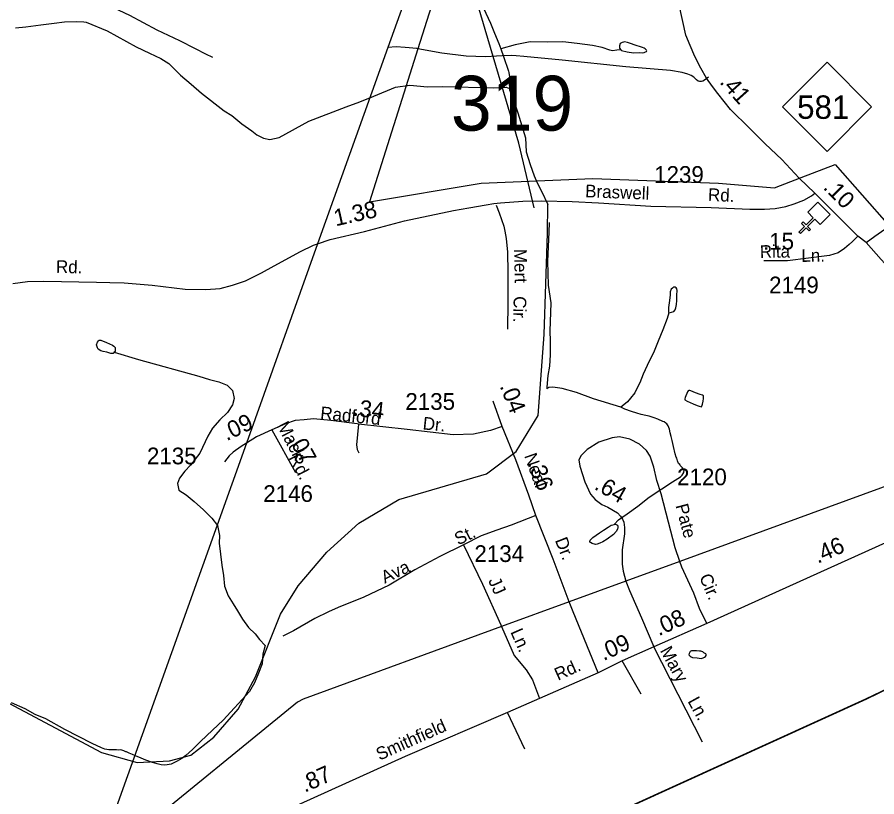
# Model space of a CAD drawing. Extents: x 2206922 to 2357709, y 510027 to 673830.
# Drawn here: x 2271615 to 2278046, y 598510 to 604340 of the extents above; entities that cross this region are included whole.
import ezdxf

# ---------------------------------------------------------------- set-up
doc = ezdxf.new("R2010")
doc.units = 0
for name, color, linetype in [('Exist Boundary Political Urban Extension UEB', 7, 'Continuous'), ('Exist Cultural Church CELL', 7, 'Continuous'), ('Exist Hydrographic Creek Single Shore', 7, 'Continuous'), ('Exist Hydrographic Misc Water Feature', 7, 'Continuous'), ('Exist Railroad Siding', 7, 'Continuous'), ('Exist Road Non-System Type 51', 7, 'Continuous'), ('Exist Road Non-System Type 51 Label', 7, 'Continuous'), ('Exist Road Primary NC Attributed', 7, 'Continuous'), ('Exist Road Primary NC Mileage Hundredths English Label', 7, 'Continuous'), ('Exist Road Primary NC Shield CELL', 7, 'Continuous'), ('Exist Road Primary NC Shield Number Label', 7, 'Continuous'), ('Exist Road Secondary Mileage Hundredths English Label', 7, 'Continuous'), ('Exist Road Secondary Structure Standard Bridge Number Label', 7, 'Continuous'), ('Exist Road Secondary Type 51 Attributed', 7, 'Continuous'), ('Exist Road Secondary Type 51 Label', 7, 'Continuous'), ('Exist Road Secondary Type 51 Number Label', 7, 'Continuous'), ('Exist Utilities Electrical Transmission Line', 7, 'Continuous')]:
    doc.layers.add(name, color=color, linetype=linetype)

msp = doc.modelspace()

# ---------------------------------------------------------------- linework, layer by layer
at = {"layer": 'Exist Boundary Political Urban Extension UEB'}
for points in [[(2275038.5, 605933.5), (2274912.2, 605049), (2274612.6, 604103.2)], [(2274612.6, 604103.2), (2274250.5, 602959.8), (2275086.3, 603099.1), (2275922.1, 603133.9), (2276862.4, 603099.1), (2277280.3, 603064.3), (2277479.7, 603141)], [(2277479.7, 603141), (2277733, 603238.4), (2278139.1, 602779.4)]]:
    msp.add_lwpolyline(points, dxfattribs=at)
at = {"layer": 'Exist Cultural Church CELL'}
msp.add_lwpolyline([(2277622, 602789.1), (2277581.5, 602829.2), (2277527.9, 602775.2), (2277550.6, 602752.6), (2277539.3, 602741.3), (2277516.6, 602763.8), (2277474.2, 602721.2), (2277462.8, 602732.5), (2277505.2, 602775.1), (2277482.5, 602797.7), (2277493.8, 602809), (2277516.5, 602786.5), (2277570.2, 602840.5), (2277529.4, 602881.2), (2277604.4, 602956.7), (2277697.1, 602864.6)], close=True, dxfattribs=at)
at = {"layer": 'Exist Hydrographic Creek Single Shore'}
for points in [[(2275482.5, 602914), (2275367.6, 603398.5), (2275023.5, 604563.1), (2274947.7, 604653.2), (2274904.6, 604854.2), (2274802.5, 605059.5), (2274800.7, 605269.5), (2274932.5, 605453.7), (2275188.6, 605665), (2275493.5, 605990.1), (2275598.7, 606128.4), (2275699.6, 606261.3), (2275813.6, 606485.4), (2275951.6, 606863), (2276114.1, 607114.1), (2276154, 607168.5), (2276008.9, 607270.2), (2276088.7, 607411.7), (2276204.8, 607593.2), (2276424.7, 607906.1)], [(2271475.5, 599249.9), (2272245.5, 598840.8), (2272513.5, 598766.4), (2272754.6, 598778), (2272912.5, 598820.7), (2273085.6, 598954.9), (2273267.5, 599164.4), (2273398.5, 599407.7), (2273585.5, 599876.2), (2273716.5, 600086.7), (2273930.6, 600338.2), (2274170.5, 600556.3), (2274468.7, 600734), (2275124.6, 600924), (2275347.5, 601093.3), (2275512.6, 601362.2), (2275556.7, 601968), (2275582.9, 602726.1), (2275584.4, 602938.3)]]:
    msp.add_lwpolyline(points, dxfattribs=at)
at = {"layer": 'Exist Hydrographic Misc Water Feature'}
for points in [[(2275015.5, 604618.6), (2275069.1, 604495), (2275103.7, 604407.4), (2275156.6, 604296), (2275185.1, 604220.4), (2275218.1, 604144.4), (2275232.3, 604104.6)], [(2271603.1, 604260.6), (2271678.5, 604267), (2271792.3, 604282.3), (2271890.1, 604295.2), (2271968.1, 604305.7), (2272058.3, 604306.7), (2272114.1, 604305.2), (2272130.1, 604301.6), (2272288.6, 604237.1), (2272505.5, 604118.9), (2272604.1, 604070), (2272690.3, 604031), (2272750.3, 603993.6), (2272835.6, 603906.1), (2272916, 603839.2), (2272994.3, 603771.9), (2273163.7, 603639.7), (2273220.1, 603606), (2273294.5, 603542.9), (2273369, 603489.5), (2273407.3, 603459.8), (2273457.6, 603434.4), (2273503.5, 603424.6), (2273575.3, 603439.4), (2273796.1, 603563.4), (2274077, 603669.9), (2274178.3, 603707), (2274282.1, 603750.2), (2274445.5, 603815.5), (2274551.1, 603832.5), (2274685.4, 603819.5), (2274799.4, 603820.6), (2275181.2, 603810.6), (2275273.3, 603817.3), (2275297.1, 603807.6)], [(2276130, 604097), (2276099.9, 604093), (2276068.1, 604088.5), (2276048.4, 604092.3), (2275990, 604113.7), (2275919.8, 604129.1), (2275803.8, 604144.2), (2275697.5, 604155.3), (2275581.5, 604152.1), (2275453.5, 604154.7), (2275339.9, 604133.8), (2275232.3, 604104.6)], [(2276130, 604097), (2276135.7, 604091.3), (2276178.4, 604081.6), (2276226, 604074.1), (2276271.9, 604074.8), (2276292.4, 604074.6), (2276304.3, 604074.8), (2276316, 604080.8), (2276321.7, 604083.1), (2276325.8, 604089), (2276321.7, 604092.9), (2276311.9, 604102.9), (2276305.7, 604108.7), (2276293.4, 604114.6), (2276229.7, 604134.3), (2276209.4, 604139.8), (2276179.4, 604149.6), (2276159.1, 604155.5), (2276151.1, 604153.5), (2276139.4, 604151.2), (2276125.3, 604143.2), (2276119.8, 604125), (2276121.8, 604109.2), (2276130, 604097)], [(2275232.3, 604104.6), (2275253, 604045.1), (2275289.9, 603935.3), (2275293.8, 603925.4), (2275300.2, 603879.4), (2275294.4, 603847.4), (2275297.1, 603807.6)], [(2275297.1, 603807.6), (2275297.1, 603797.5), (2275323.9, 603725.8), (2275358.8, 603624.4), (2275416.4, 603436.9), (2275421.8, 603333), (2275452.5, 603239.2), (2275481, 603153.4), (2275507.7, 603095.9), (2275538, 603038.2), (2275584.4, 602938.3)], [(2275594.5, 602805.6), (2275591.3, 602732.9), (2275582.9, 602516.7), (2275587, 602336.9), (2275606.1, 602203.5), (2275598.3, 601993.3), (2275602.4, 601919.3), (2275601.8, 601815.6), (2275596.9, 601729.5), (2275585.2, 601659.5), (2275578, 601573.4), (2275578.2, 601561.2)], [(2276490.1, 602129.9), (2276510.4, 602133.7), (2276526.2, 602139.8), (2276536.4, 602152.1), (2276542.2, 602166.2), (2276547.7, 602192.1), (2276549.3, 602222.3), (2276549.1, 602260.1), (2276552.6, 602296), (2276550.4, 602308.1), (2276544.4, 602315.9), (2276536.6, 602321.9), (2276524.1, 602321.8), (2276516.5, 602314), (2276508.3, 602305.9), (2276500.7, 602285.6), (2276499.3, 602263.5), (2276495.2, 602221.9), (2276489.5, 602187.5), (2276487.8, 602169.5), (2276486.2, 602141.8), (2276486, 602135.8), (2276490.1, 602129.9)], [(2276490.1, 602129.9), (2276478.4, 602087.4), (2276445.4, 602001.5), (2276410.5, 601917.2), (2276378.9, 601842.8), (2276328.3, 601734.5), (2276298.4, 601670.1), (2276273.3, 601606.1), (2276251.6, 601567.6), (2276234.2, 601529.7), (2276202.4, 601491.5), (2276180.7, 601463.1), (2276152.8, 601441), (2276129.4, 601422.6)], [(2272341.3, 601834.9), (2272333.3, 601824.7), (2272315.4, 601824.6), (2272285.1, 601834), (2272257.6, 601839.8), (2272241.6, 601845.9), (2272220.9, 601857.5), (2272214.9, 601867.7), (2272208.8, 601889.3), (2272214.7, 601909.5), (2272222.3, 601919.7), (2272226.4, 601923.6), (2272240.4, 601925.5), (2272282.6, 601906.2), (2272328.7, 601886.7), (2272338.8, 601880.7), (2272346.8, 601870.9), (2272348.8, 601862.9), (2272347, 601846.6), (2272347.4, 601840.8), (2272341.3, 601834.9)], [(2272341.3, 601834.9), (2272521.3, 601780.5), (2272974.7, 601654.6), (2273054.6, 601631.7), (2273122.7, 601614.1), (2273185.3, 601588.9), (2273225.9, 601549.1), (2273237.9, 601489.3), (2273226.5, 601441.1), (2273187.1, 601385), (2273129.5, 601328.4), (2273076.6, 601267.9), (2273041.1, 601207.5), (2272980.2, 601079.2), (2272910.9, 600990.7), (2272869.3, 600944.2), (2272829.9, 600893.8), (2272814.1, 600853.6), (2272822.9, 600803.6), (2272879.1, 600768.4), (2272939.8, 600719.1), (2273008.3, 600655.6), (2273070.6, 600594.3), (2273113.3, 600538.4), (2273127.8, 600464.9), (2273126.6, 600406.6), (2273145.7, 600243.2), (2273158.6, 600165.4), (2273165.4, 600085.3), (2273192, 600013.6), (2273230.8, 599952.2), (2273263.4, 599900.2), (2273301.5, 599838.9), (2273344.2, 599775.3), (2273394.8, 599727.5), (2273427, 599686.1), (2273469, 599640.5)], [(2276129.4, 601422.6), (2275926.6, 601486.8), (2275798.4, 601533.3), (2275691.8, 601562.3), (2275621.9, 601573.7), (2275592.2, 601571.7), (2275578.2, 601561.2)], [(2276689.8, 601532), (2276653.9, 601545.5), (2276645.7, 601547.6), (2276639.8, 601547.3), (2276633.8, 601545.3), (2276629.9, 601539.4), (2276611.9, 601495.1), (2276610.6, 601487.2), (2276608.6, 601483), (2276610.4, 601479.1), (2276626.2, 601469.4), (2276670.7, 601447.7), (2276700.7, 601435.9), (2276716.7, 601430.2), (2276734.7, 601426.3), (2276738.4, 601438.3), (2276740.6, 601446.5), (2276746.4, 601468.3), (2276750.1, 601488.5), (2276750.1, 601500.6), (2276749.7, 601508.4), (2276741.9, 601512.4), (2276723.6, 601518.4), (2276689.8, 601532)], [(2276079.6, 600546.9), (2276113.4, 600581.1), (2276178.6, 600625.6), (2276258, 600684.2), (2276341.4, 600751.1), (2276436.4, 600813.9), (2276516.3, 600864.7), (2276575.8, 600903.2), (2276589.7, 600915.3), (2276601.6, 600935.4), (2276603.3, 600953.4), (2276593, 600971.1), (2276575.4, 600987.2), (2276572.9, 600995.3), (2276562.7, 601002.9), (2276554.5, 601022.8), (2276548.5, 601042.7), (2276544.2, 601050.7), (2276538.1, 601074.7), (2276525.8, 601130.5), (2276515.1, 601174.3), (2276506.9, 601204.3), (2276500.5, 601232), (2276494.6, 601260.1), (2276484.5, 601283.9), (2276474.1, 601298.1), (2276468.3, 601303.8), (2276453.8, 601313.7), (2276446, 601317.7), (2276407.6, 601333.2), (2276380, 601343.1), (2276341.4, 601356.6), (2276317.8, 601362.6), (2276283.8, 601370.1), (2276251.4, 601377.8), (2276211.2, 601391.6), (2276161.4, 601408.8), (2276129.4, 601422.6)], [(2276079.6, 600546.9), (2276087.6, 600548.9), (2276095.3, 600546.9), (2276101.3, 600544.8), (2276105.4, 600541), (2276107.9, 600532.9), (2276107.4, 600522.8), (2276105.8, 600510.9), (2276095.6, 600495), (2276076.1, 600472.7), (2276028.9, 600436.1), (2275996.5, 600415.8), (2275972.7, 600405.6), (2275954.7, 600399.4), (2275940.7, 600397.4), (2275917, 600405.1), (2275904.9, 600411), (2275899.1, 600415.1), (2275898.7, 600422.8), (2275900.5, 600429.1), (2275922.3, 600449.3), (2275972.1, 600483.5), (2276001.8, 600503.8), (2276035.7, 600526.3), (2276057.6, 600540.4), (2276071.6, 600544.4), (2276079.6, 600546.9)], [(2273469, 599640.5), (2273452, 599576.1), (2273446.5, 599504.4), (2273421.1, 599434), (2273390.1, 599362), (2273352.6, 599297.5), (2273156.7, 599083.7), (2273075.5, 599007.1), (2272986.1, 598922.5), (2272925, 598863.9), (2272877.3, 598819.2), (2272845.5, 598797.2), (2272811.9, 598776.8), (2272766.1, 598754.5), (2272737.8, 598748.2), (2272716.1, 598747.8), (2272692.3, 598749.8), (2272662, 598757.2), (2272627.9, 598767.2), (2272577.7, 598784.5), (2272541.8, 598798.4), (2272499.6, 598815.7), (2272477.4, 598825.5), (2272451.4, 598837.2), (2272433.1, 598845.2), (2272427.4, 598846.9), (2272411.4, 598852.9), (2272397, 598858.8), (2272389.4, 598860.7), (2272371.6, 598858.6), (2272357.5, 598860.2), (2272335.3, 598860.4), (2272317.3, 598861.8), (2272301.3, 598861.8), (2272285.3, 598863.8), (2272271.1, 598865.6), (2272245.1, 598875.2), (2272175, 598908.4), (2271971.8, 599012.9), (2271829.2, 599093.2), (2271749.1, 599124.7), (2271675, 599167.9), (2271572.5, 599213)], [(2276744.1, 599593.5), (2276730.2, 599599.2), (2276717.9, 599599.1), (2276696.2, 599601.1), (2276668.1, 599600.9), (2276658.2, 599602.8), (2276650.2, 599596.6), (2276644.1, 599586.6), (2276642, 599580.4), (2276640.4, 599570.5), (2276644.5, 599566.7), (2276648.4, 599562.4), (2276656.4, 599556.8), (2276666.4, 599552.9), (2276702.7, 599549), (2276732.7, 599545.3), (2276746.6, 599549.3), (2276756.6, 599553.5), (2276764.4, 599559.6), (2276768.3, 599565.5), (2276768.1, 599573.6), (2276766.1, 599579.6), (2276752.1, 599587.4), (2276744.1, 599593.5)]]:
    msp.add_lwpolyline(points, dxfattribs=at)
at = {"layer": 'Exist Railroad Siding'}
for points in [[(2278131.8, 599322.3), (2277960.6, 599240.8), (2273759, 597328.3)], [(2278138.4, 599321.8), (2277967.2, 599240.3), (2273765.5, 597327.8)]]:
    msp.add_lwpolyline(points, dxfattribs=at)
at = {"layer": 'Exist Road Non-System Type 51'}
for p, q in [((2276740.3, 598917.5), (2276378.7, 599631.7)), ((2276282.4, 599277.9), (2276139.4, 599527)), ((2275413.1, 598866.4), (2275283.8, 599141.6))]:
    msp.add_line(p, q, dxfattribs=at)
for points in [[(2274612.6, 604103.2), (2274604.7, 604104.7), (2274516.7, 604113.9), (2274450.7, 604119.2), (2274387.3, 604113.2)], [(2276785.5, 603891.2), (2276755.6, 603869.1), (2276743.9, 603860.9), (2276733.8, 603858.9), (2276719.8, 603858.8), (2276707.9, 603860.6), (2276697.7, 603872.4), (2276677.5, 603892.2), (2276657.4, 603904), (2276631.4, 603913.8), (2276589.3, 603927.4), (2276503.2, 603940.6), (2276167.1, 603969.4), (2275692.9, 604019), (2275404.8, 604046.2), (2275346.7, 604051.6), (2275312.7, 604053.3), (2275242.9, 604050.7), (2275117.1, 604043.5), (2274973, 604048.2), (2274790.9, 604070.5), (2274612.6, 604103.2)], [(2275197.3, 602934.9), (2275219.9, 602877), (2275238.2, 602827.3), (2275254.8, 602777.5), (2275263.1, 602739.6), (2275273.6, 602685.8), (2275282.7, 602583.8), (2275286, 602430), (2275284.2, 602204.1), (2275281.9, 602006.1)], [(2277966.6, 602654.3), (2278031.1, 602702.7), (2278105.6, 602754.1), (2278138.7, 602778.9), (2278139.1, 602779.4)], [(2274166.9, 601297.6), (2274153.1, 601143), (2274158.6, 601107.2), (2274169.6, 601082.4)], [(2275495.6, 600614.4), (2275311.3, 600540.1), (2275204, 600504.3), (2275085.7, 600460.3), (2274953.6, 600394.2)], [(2274953.6, 600394.2), (2274777.6, 600306.1), (2274590.5, 600207), (2274397.9, 600092.8), (2274206.9, 600002), (2274016.2, 599926.4), (2273944.3, 599893), (2273842.4, 599842.3), (2273682.4, 599749.9), (2273603.2, 599712.3)], [(2274953.6, 600394.2), (2275095.2, 600099.2), (2275232.9, 599796.1), (2275238.4, 599783.5)], [(2275238.4, 599783.5), (2275333.8, 599567.2), (2275421.5, 599459), (2275470.6, 599385.4), (2275523.1, 599244.9)]]:
    msp.add_lwpolyline(points, dxfattribs=at)
at = {"layer": 'Exist Road Primary NC Attributed'}
msp.add_line((2277903.3, 602703.3), (2277581.8, 603023.4), dxfattribs=at)
for points in [[(2277581.8, 603023.4), (2277464.3, 603136.8), (2277335.3, 603276.3), (2277209.7, 603394.1), (2277092.9, 603510.9), (2276952.2, 603650.9), (2276855.9, 603769.9), (2276817.4, 603820.6), (2276772.1, 603885.1), (2276728.9, 603958.7), (2276684.3, 604045.8), (2276649.2, 604128.2), (2276617.5, 604205.8), (2276566.5, 604432.9), (2276544.5, 604508), (2276531, 604634.3), (2276530.4, 604789.3)], [(2278688.8, 601681.6), (2278622.5, 601778.4), (2278481.4, 601986.4), (2278442.9, 602044.5), (2278324.7, 602213), (2278257.8, 602307.5), (2278200.4, 602385.2), (2278160.6, 602437.2), (2278077.5, 602527.7), (2277966.6, 602654.3), (2277903.3, 602703.3)]]:
    msp.add_lwpolyline(points, dxfattribs=at)
at = {"layer": 'Exist Road Primary NC Shield CELL'}
msp.add_lwpolyline([(2277340.4, 603669.5), (2277673.4, 604002.5), (2278006.4, 603669.5), (2277673.4, 603336.5)], close=True, dxfattribs=at)
at = {"layer": 'Exist Road Secondary Type 51 Attributed'}
for p, q in [((2275242.5, 601279.2), (2275176.5, 601469.2)), ((2273520.3, 601254.5), (2273696.4, 600935.1)), ((2276774.9, 599806.9), (2276378.7, 599631.7))]:
    msp.add_line(p, q, dxfattribs=at)
for points in [[(2271601.3, 604614), (2271637.8, 604623), (2271660.2, 604624.3), (2271685.1, 604620.5), (2271737.5, 604615.5), (2271782.4, 604609.3), (2271806, 604608), (2271852.2, 604601.8), (2271870.9, 604599.3), (2271918, 604589.4), (2271961.7, 604581.2), (2271999.9, 604570.3), (2272128.2, 604510.2), (2272259.3, 604450.1), (2272373.9, 604392.7), (2272455.8, 604354.5), (2272660.6, 604245.2), (2272829.9, 604166), (2272947.3, 604105.9), (2273023.7, 604064.9), (2273075.6, 604040.3)], [(2271581.7, 602348), (2271691.6, 602363.7), (2271814.9, 602366), (2272207.3, 602359.2), (2272308.3, 602357), (2272415.9, 602352.5), (2272624.4, 602336.9), (2272870.7, 602307.3), (2273026.6, 602304.8), (2273132.5, 602311.8), (2273226.1, 602336.7), (2273321.8, 602369.6), (2273443.1, 602428.7), (2273536.5, 602479.6), (2273734.5, 602588.1), (2273831, 602635.2), (2273862.4, 602645.9), (2273956.6, 602677.9), (2274212.2, 602736.2), (2274513, 602816.4), (2274879.9, 602893.9), (2274993.8, 602915), (2275122.5, 602936.8), (2275180, 602945.9), (2275231.5, 602951.9), (2275398.1, 602964.1), (2275540.5, 602967.1), (2275767.7, 602961), (2275964.6, 602951.9), (2276354.8, 602925.7), (2276806.6, 602916), (2277096.5, 602904.7), (2277204.4, 602903.7), (2277286.4, 602910.4), (2277366.2, 602925.2), (2277428, 602943.9), (2277499.7, 602970.5), (2277557.5, 603004.4), (2277581.8, 603023.4)], [(2277903.3, 602703.3), (2277864.1, 602662.1), (2277839.8, 602639.8), (2277802.7, 602610.1), (2277756.4, 602577.9), (2277691.9, 602557), (2277377.5, 602517.3), (2277201.2, 602519.2)], [(2275242.5, 601279.2), (2275154.5, 601249), (2275027.9, 601221.4), (2274876.6, 601215.9), (2274532.7, 601257.2), (2274166.9, 601297.6), (2274158.6, 601298.5), (2273960.5, 601323.3), (2273831.2, 601337), (2273762.4, 601328.8), (2273693.6, 601323.3), (2273622.1, 601298.5), (2273520.3, 601254.5)], [(2273520.3, 601254.5), (2273404.8, 601202.2), (2273329.1, 601155.3), (2273289.2, 601130.6), (2273231.5, 601086.5), (2273201.2, 601059), (2273165.4, 601015)], [(2275960.5, 599437.6), (2275773.5, 599893.2), (2275745, 599968.5), (2275624.9, 600286.8), (2275495.6, 600614.4), (2275443.3, 600764.5), (2275344.3, 601028.7), (2275242.5, 601279.2)], [(2275966, 601161.3), (2275879.8, 601106.3), (2275834, 601062.2), (2275817.5, 601031), (2275823, 600981.5), (2275861.5, 600865.8), (2275903.7, 600772.3), (2275938.5, 600733.7), (2275988.1, 600695.2), (2276032.1, 600675), (2276105.4, 600632.8), (2276128.6, 600608.7), (2276144, 600585.1), (2276153.1, 600563.5), (2276158.6, 600525), (2276158.6, 600475.4), (2276139.4, 600357), (2276139.4, 600249.7), (2276147.6, 600197.4), (2276167.7, 600122.8), (2276167.8, 600122.6), (2276194.4, 600051.5), (2276285.2, 599847.8), (2276378.7, 599631.7)], [(2276774.9, 599806.9), (2276719.8, 599918.9), (2276675.8, 600032.7), (2276586, 600227.2), (2276571.8, 600270.3), (2276538.3, 600372.2), (2276486.9, 600564.9), (2276431.9, 600775.9), (2276398.9, 600875), (2276378.7, 600974.1), (2276349.4, 601058.5), (2276321.9, 601098.9), (2276270.5, 601146.6), (2276199, 601183.3), (2276120.1, 601201.7), (2276066.9, 601194.4), (2275966, 601161.3)], [(2279144.7, 600873.3), (2278882.7, 600759.4), (2276774.9, 599806.9)], [(2276378.7, 599631.7), (2276139.4, 599527), (2275960.5, 599437.6)], [(2275960.5, 599437.6), (2275523.1, 599244.9), (2275283.8, 599141.6), (2274516.6, 598810.6), (2273387.9, 598300.3), (2272465.2, 597900.8), (2272111.2, 597742.7), (2271778.3, 597594.1)]]:
    msp.add_lwpolyline(points, dxfattribs=at)
at = {"layer": 'Exist Utilities Electrical Transmission Line'}
for p, q in [((2275038.5, 605933.5), (2274387.3, 604113.2)), ((2274387.3, 604113.2), (2273862.4, 602645.9)), ((2273862.4, 602645.9), (2273329.1, 601155.3)), ((2273329.1, 601155.3), (2272240.3, 598111.7)), ((2276571.8, 600270.3), (2276167.7, 600122.8)), ((2276167.7, 600122.8), (2275745, 599968.5)), ((2275745, 599968.5), (2275238.4, 599783.5))]:
    msp.add_line(p, q, dxfattribs=at)
for points in [[(2278949.7, 601244.2), (2278492, 600974.8), (2278434.3, 600950.4), (2276571.8, 600270.3)], [(2275238.4, 599783.5), (2273752.9, 599241.1), (2273711.2, 599218.8), (2272477.3, 598211.8), (2272401.6, 598179.2), (2272240.3, 598111.7)]]:
    msp.add_lwpolyline(points, dxfattribs=at)

# ---------------------------------------------------------------- texts
at = {"layer": 'Exist Road Non-System Type 51 Label'}
for s, rotation, p in [('Mert', 271.22938, (2275331.5, 602606.3)), ('Cir.', 268.70454, (2275329.4, 602254.7)), ('St.', 25.80089, (2274914.3, 600388.8)), ('Ava', 25.41229, (2274365, 600103)), ('JJ', 294.42415, (2275136.7, 600126.9)), ('Ln.', 293.79433, (2275302.7, 599743.3)), ('Mary', 298.68453, (2276421, 599603.7)), ('Ln.', 298.68453, (2276627.8, 599225.7))]:
    msp.add_text(s, height=95, rotation=rotation, dxfattribs=at).set_placement(p)
at = {"layer": 'Exist Road Primary NC Mileage Hundredths English Label'}
for s, rotation, p in [('.41', 311.89099, (2276864.4, 603851.6)), ('.10', 315.17409, (2277638.3, 603061.3))]:
    msp.add_text(s, height=125, rotation=rotation, dxfattribs=at).set_placement(p)
at = {"layer": 'Exist Road Primary NC Shield Number Label'}
msp.add_text('581', height=175, dxfattribs=at).set_placement((2277449.5, 603579.8))
at = {"layer": 'Exist Road Secondary Mileage Hundredths English Label'}
for s, rotation, p in [('1.38', 12.69171, (2273998.2, 602776)), ('.15', 0.77776, (2277194.8, 602600.4)), ('.04', 291.44203, (2275223, 601581.7)), ('.34', 353.92083, (2274123.7, 601359.3)), ('.09', 25.37996, (2273181.3, 601168.8)), ('.07', 298.87128, (2273638.8, 601188.3)), ('.36', 291.44203, (2275430.3, 601003.6)), ('.64', 330.46762, (2275924.7, 600814.2)), ('.46', 23.91071, (2277603.5, 600251.9)), ('.08', 24.47405, (2276414.3, 599709.7)), ('.09', 24.01221, (2276001.1, 599525.1)), ('.87', 24.25217, (2273765.9, 598539.5))]:
    msp.add_text(s, height=125, rotation=rotation, dxfattribs=at).set_placement(p)
at = {"layer": 'Exist Road Secondary Structure Standard Bridge Number Label'}
msp.add_text('319', height=410.1, dxfattribs=at).set_placement((2274859.6, 603491.8))
at = {"layer": 'Exist Road Secondary Type 51 Label'}
for s, rotation, p in [('Braswell', 357.80244, (2275862.5, 602993.8)), ('Rd.', 357.76794, (2276781.2, 602966.2)), ('Rita', 0.77776, (2277171, 602539.7)), ('Ln.', 0.77776, (2277481.6, 602510)), ('Rd.', 358.74669, (2271903.9, 602427.7)), ('Radford', 354.1896, (2273879, 601335.5)), ('Dr.', 354.01086, (2274645.3, 601258)), ('Mack', 297.51824, (2273554.7, 601286.7)), ('Rd.', 297.51824, (2273643, 601046.3)), ('Neal', 289.39909, (2275406.6, 601060.7)), ('Pate', 284.80062, (2276538.9, 600688.4)), ('Dr.', 291.44203, (2275636.1, 600428.8)), ('Cir.', 292.71441, (2276715.5, 600154.9)), ('Rd.', 24.33487, (2275660.6, 599376.8)), ('Smithfield', 24.00811, (2274325.4, 598779.4))]:
    msp.add_text(s, height=95, rotation=rotation, dxfattribs=at).set_placement(p)
at = {"layer": 'Exist Road Secondary Type 51 Number Label'}
for s, p in [('1239', (2276379.6, 603101.3)), ('2149', (2277239.6, 602275)), ('2135', (2274518.7, 601403.7)), ('2135', (2272585.2, 600996.4)), ('2120', (2276551.4, 600839.7)), ('2146', (2273455.2, 600715.2)), ('2134', (2275035.1, 600266))]:
    msp.add_text(s, height=125, dxfattribs=at).set_placement(p)

doc.saveas('drawing.dxf')
